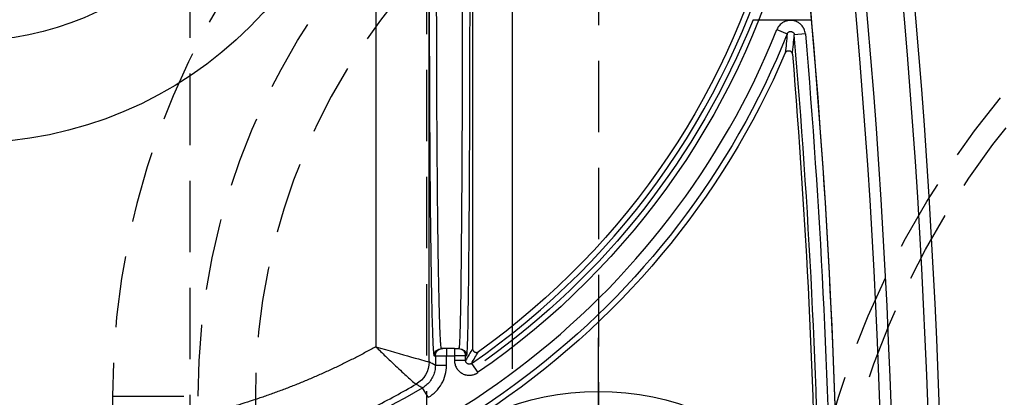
# Model space of a CAD drawing. Extents: x 2651 to 7771, y -1163 to 1075.
# Tile 419 of 490: x 5147 to 5182, y 697 to 710. Entities that reach past the tile are written whole.
import ezdxf

# ---------------------------------------------------------------- set-up
doc = ezdxf.new("R2010")
doc.units = 0
doc.header["$LTSCALE"] = 10
for name, pattern in [('CENTER', [2, 1.25, -0.25, 0.25, -0.25]), ('CNSCEN', [17, 15, -1, 0, -1]), ('CNSHID', [4, 3, -1]), ('HIDDEN', [0.375, 0.25, -0.125])]:
    doc.linetypes.add(name, pattern=pattern)
doc.layers.get('0').update_dxf_attribs({"linetype": 'CONTINUOUS'})
doc.layers.get('Defpoints').update_dxf_attribs({"linetype": 'CONTINUOUS'})
for name, color, linetype in [('1', 7, 'CONTINUOUS'), ('15', 7, 'CONTINUOUS'), ('9', 3, 'CONTINUOUS'), ('97', 7, 'CONTINUOUS'), ('COOL', 150, 'HIDDEN'), ('DIM', 3, 'CONTINUOUS'), ('WARNINGS', 7, 'CONTINUOUS'), ('WL1-HL', 4, 'CNSHID'), ('WOR1-CL', 1, 'CNSCEN'), ('WOR1-DL', 7, 'CONTINUOUS')]:
    doc.layers.add(name, color=color, linetype=linetype)
doc.styles.add('china', font='txt')
doc.styles.get("Standard").update_dxf_attribs({"font": 'romans.shx'})
doc.dimstyles.new('MM& INCH5', dxfattribs={"dimtxt": 5, "dimasz": 2.5, "dimexe": 1, "dimexo": 0.5, "dimtad": 0, "dimrnd": 1.38778e-17, "dimzin": 9, "dimdsep": 46, "dimtxsty": 'Standard', "dimblk": 'CLOSED', "dimcen": 0, "dimclrd": 3, "dimclre": 3, "dimclrt": 3, "dimazin": 2, "dimtfac": 0.75, "dimtofl": 0, "dimtmove": 0, "dimatfit": 3, "dimfxl": 0, "dimtolj": 1, "dimarcsym": 0})

# ---------------------------------------------------------------- blocks, each defined once
blk = doc.blocks.new('DFSF')
at = {"layer": '1', "color": 252, "linetype": 'Continuous'}
for p, q in [((1248.726, 509.778), (1248.923, 509.444)), ((1247.219, 508.594), (1246.998, 508.914)), ((1247.422, 508.488), (1247.422, 508.326)), ((1247.422, 508.488), (1247.811, 508.488)), ((1247.811, 508.326), (1247.811, 508.488)), ((1248.088, 508.663), (1248.088, 508.326)), ((1248.088, 508.663), (1248.477, 508.663)), ((1248.477, 508.326), (1248.477, 508.663)), ((1248.7, 508.535), (1248.7, 464.141)), ((1247.422, 508.326), (1247.393, 508.326)), ((1247.422, 508.326), (1247.811, 508.326)), ((1248.088, 508.326), (1247.811, 508.326)), ((1247.811, 508.067), (1247.811, 508.326)), ((1248.477, 508.326), (1248.088, 508.326)), ((1248.088, 508.067), (1248.088, 508.326)), ((1248.52, 508.326), (1248.477, 508.326)), ((1250.561, 464.655), (1250.561, 508.008)), ((1235.533, 497.052), (1235.921, 497.085)), ((1236.531, 496.903), (1236.17, 497.048))]:
    blk.add_line(p, q, dxfattribs=at)
at = {"layer": '1', "color": 7, "linetype": 'Continuous'}
for p, q in [((1247.177, 464.844), (1247.177, 508.076)), ((1247.652, 508.067), (1247.681, 508.067)), ((1247.811, 508.067), (1247.681, 508.067)), ((1247.811, 508.067), (1248.088, 508.067)), ((1248.088, 508.067), (1248.218, 508.067)), ((1248.218, 508.067), (1248.261, 508.067))]:
    blk.add_line(p, q, dxfattribs=at)
at = {"layer": '1', "color": 110, "linetype": 'Continuous'}
blk.add_line((1237.365, 496.554), (1235.315, 496.554), dxfattribs=at)
at = {"layer": '1', "color": 7, "linetype": 'Continuous', "extrusion": (0, 0, -1)}
for centre, radius, start, end in [((-1491.861, 518.994), 261.153, 351.21206, 8.78794), ((-1491.861, 518.994), 259.08, 351.21206, 8.78794), ((-1491.861, 518.994), 256.753, 355.25578, 359.1496), ((-1262.44, 486.516), 28.499, 23.1464, 56.6401), ((-1262.44, 486.516), 26.62, 13.3184, 54.4749)]:
    blk.add_arc(centre, radius, start, end, dxfattribs=at)
at = {"layer": '1', "color": 252, "linetype": 'Continuous'}
for centre, radius, start, end in [((1491.861, 518.994), 260.764, 171.21246, 188.78794), ((1491.861, 518.994), 257.526, 171.21206, 188.78794), ((1491.861, 518.994), 256.876, 180.84383, 184.8927), ((1262.44, 486.516), 27.914, 96.318, 158.1536), ((1262.44, 486.516), 26.615, 96.1879, 120.5206), ((1263.706, 474.837), 38.363, 53.5997, 96.1879), ((1262.44, 486.516), 26.817, 124.5825, 166.2604)]:
    blk.add_arc(centre, radius, start, end, dxfattribs=at)
at = {"layer": '1', "color": 252, "linetype": 'Continuous', "extrusion": (0, 0, -1)}
for centre, radius, start, end in [((-1491.861, 518.994), 259.469, 351.21206, 8.78794), ((-1491.861, 518.994), 257.265, 355.1073, 359.15617), ((-1262.44, 486.516), 28.303, 21.8464, 83.7691), ((-1263.706, 474.837), 38.752, 83.8121, 126.4003), ((-1262.44, 486.516), 27.205, 13.7396, 55.4175)]:
    blk.add_arc(centre, radius, start, end, dxfattribs=at)
at = {"layer": '1', "color": 110, "linetype": 'Continuous'}
blk.add_arc((1491.861, 518.994), 257.526, 180, 188.78794, dxfattribs=at)
at = {"layer": '1', "color": 110, "linetype": 'Continuous', "extrusion": (0, 0, -1)}
for centre, radius, start, end in [((-1263.706, 474.837), 38.752, 83.8121, 126.4003), ((-1262.44, 486.516), 27.009, 21.8177, 54.4749)]:
    blk.add_arc(centre, radius, start, end, dxfattribs=at)
at = {"layer": '1', "color": 252, "linetype": 'Continuous', "extrusion": (0, 0, -1)}
for centre, major_axis, ratio, start_param, end_param in [((1249.607, 508.535), (-0.452, -0.786), 0.999886, 1.049295, 2.092298), ((1249.607, 508.535), (0, 0.907), 0.99966, 4.712389, 5.75535), ((1348.798, 486.516), (107.787, 0), 0.600012, 3.481465, 3.488228), ((1247.393, 495.113), (0, 13.213), 0.008727, 4.712389, 6.283185), ((1247.652, 508.326), (0, 0.259), 0.999962, 3.141593, 4.712389), ((1247.681, 508.326), (0, 0.259), 0.999962, 3.141593, 4.712389), ((1248.218, 508.326), (0, -0.259), 0.999914, 4.712389, 6.283185), ((1248.261, 508.326), (0, -0.259), 0.999914, 4.712389, 6.283185)]:
    blk.add_ellipse(centre, major_axis=major_axis, ratio=ratio, start_param=start_param, end_param=end_param, dxfattribs=at)
at = {"layer": '1', "color": 7, "linetype": 'Continuous', "extrusion": (0, 0, -1)}
blk.add_ellipse((1247.652, 495.113), major_axis=(0, 12.954), ratio=0.008901, start_param=4.712389, end_param=6.283185, dxfattribs=at)
at = {"layer": '1', "color": 252, "linetype": 'Continuous'}
for points, knots in [([(1259.595, 512.758), (1259.203, 512.71), (1258.432, 512.616), (1257.302, 512.414), (1256.215, 512.174), (1255.174, 511.898), (1254.178, 511.59), (1253.227, 511.256), (1252.323, 510.9), (1251.465, 510.525), (1250.652, 510.135), (1249.882, 509.736), (1249.391, 509.456), (1249.15, 509.318)], [0, 0, 0, 0, 0.106788, 0.2104, 0.310836, 0.408096, 0.50218, 0.593089, 0.680822, 0.765379, 0.846761, 0.924968, 1, 1, 1, 1]), ([(1248.726, 509.778), (1248.628, 509.721), (1248.54, 509.652), (1248.383, 509.493), (1248.314, 509.402), (1248.204, 509.208), (1248.16, 509.102), (1248.103, 508.886), (1248.088, 508.776), (1248.088, 508.663)], [0, 0, 0, 0, 0.25, 0.25, 0.5, 0.5, 0.75, 0.75, 1, 1, 1, 1]), ([(1248.477, 508.663), (1248.481, 508.724), (1248.488, 508.849), (1248.548, 509.03), (1248.643, 509.196), (1248.768, 509.34), (1248.872, 509.409), (1248.923, 509.444)], [0, 0, 0, 0, 0.195655, 0.397798, 0.602201, 0.804345, 1, 1, 1, 1]), ([(1249.15, 509.318), (1249.118, 509.336), (1249.086, 509.354), (1249.01, 509.396), (1248.967, 509.42), (1248.923, 509.444)], [0, 0, 0, 0, 0.425277, 0.425277, 1, 1, 1, 1]), ([(1250.561, 508.008), (1250.505, 508.062), (1250.392, 508.173), (1250.221, 508.341), (1250.022, 508.529), (1249.806, 508.733), (1249.52, 509), (1249.237, 509.262), (1249.179, 509.3), (1249.15, 509.318)], [0, 0, 0, 0, 0.080281, 0.163991, 0.250677, 0.375232, 0.501456, 0.754816, 1, 1, 1, 1]), ([(1247.811, 508.488), (1247.811, 508.511), (1247.807, 508.558), (1247.798, 508.604), (1247.788, 508.638), (1247.785, 508.649), (1247.777, 508.671), (1247.773, 508.682), (1247.759, 508.715), (1247.748, 508.736), (1247.73, 508.766), (1247.72, 508.78), (1247.71, 508.795), (1247.703, 508.804), (1247.699, 508.809), (1247.681, 508.832), (1247.649, 508.866), (1247.613, 508.896), (1247.589, 508.913), (1247.584, 508.916), (1247.574, 508.923), (1247.569, 508.926), (1247.554, 508.935), (1247.544, 508.941), (1247.513, 508.957), (1247.491, 508.967), (1247.458, 508.979), (1247.442, 508.984), (1247.425, 508.989), (1247.413, 508.992), (1247.407, 508.993), (1247.379, 508.999), (1247.332, 509.006), (1247.285, 509.006), (1247.256, 509.005), (1247.25, 509.004), (1247.238, 509.003), (1247.221, 509.001), (1247.203, 508.998), (1247.169, 508.991), (1247.146, 508.985), (1247.113, 508.974), (1247.097, 508.968), (1247.081, 508.961), (1247.07, 508.956), (1247.065, 508.953), (1247.038, 508.94), (1247.018, 508.928), (1246.998, 508.914)], [0, 0, 0, 0, 0.0625, 0.125, 0.125, 0.15625, 0.15625, 0.1875, 0.1875, 0.25, 0.25, 0.28125, 0.296875, 0.296875, 0.3125, 0.3125, 0.375, 0.4375, 0.4375, 0.453125, 0.453125, 0.46875, 0.46875, 0.5, 0.5, 0.5625, 0.5625, 0.59375, 0.609375, 0.609375, 0.625, 0.625, 0.6875, 0.75, 0.75, 0.765625, 0.765625, 0.78125, 0.8125, 0.8125, 0.875, 0.875, 0.90625, 0.921875, 0.921875, 0.9375, 0.9375, 1, 1, 1, 1]), ([(1250.561, 508.008), (1250.117, 508.138), (1249.668, 508.268), (1248.96, 508.468), (1248.714, 508.535), (1248.7, 508.535)], [0, 0, 0, 0, 0.5, 0.5, 1, 1, 1, 1]), ([(1248.261, 508.067), (1248.265, 508.062), (1248.272, 508.052), (1248.283, 507.973), (1248.293, 507.853), (1248.303, 507.693), (1248.312, 507.498), (1248.321, 507.273), (1248.329, 507.023), (1248.337, 506.752), (1248.344, 506.464), (1248.351, 506.164), (1248.358, 505.854), (1248.364, 505.539), (1248.369, 505.221), (1248.375, 504.903), (1248.379, 504.589), (1248.387, 504.033), (1248.397, 503.181), (1248.408, 501.97), (1248.418, 500.68), (1248.425, 499.332), (1248.43, 497.943), (1248.433, 496.532), (1248.434, 495.585), (1248.434, 495.113)], [0, 0, 0, 0, 0.0407, 0.080141, 0.118322, 0.155244, 0.190907, 0.225311, 0.258455, 0.29034, 0.320965, 0.350331, 0.378438, 0.405284, 0.430872, 0.4552, 0.478268, 0.500077, 0.57338, 0.646055, 0.718101, 0.789518, 0.860307, 0.930468, 1, 1, 1, 1]), ([(1235.533, 497.052), (1235.536, 497.023), (1235.546, 496.966), (1235.565, 496.911), (1235.579, 496.878), (1235.583, 496.872), (1235.589, 496.859), (1235.599, 496.839), (1235.61, 496.821), (1235.634, 496.785), (1235.652, 496.763), (1235.677, 496.736), (1235.682, 496.731), (1235.692, 496.721), (1235.708, 496.706), (1235.725, 496.692), (1235.759, 496.666), (1235.783, 496.65), (1235.816, 496.634), (1235.822, 496.63), (1235.835, 496.624), (1235.855, 496.615), (1235.875, 496.608), (1235.916, 496.594), (1235.944, 496.588), (1235.98, 496.582), (1235.987, 496.581), (1236.002, 496.58), (1236.024, 496.578), (1236.045, 496.578), (1236.088, 496.578), (1236.117, 496.581), (1236.153, 496.588), (1236.16, 496.59), (1236.174, 496.593), (1236.195, 496.598), (1236.215, 496.605), (1236.256, 496.62), (1236.282, 496.632), (1236.314, 496.65), (1236.32, 496.654), (1236.332, 496.661), (1236.35, 496.673), (1236.367, 496.686), (1236.401, 496.714), (1236.421, 496.734), (1236.445, 496.761), (1236.45, 496.767), (1236.459, 496.778), (1236.472, 496.796), (1236.484, 496.813), (1236.507, 496.85), (1236.52, 496.876), (1236.531, 496.903)], [0, 0, 0, 0, 0.0625, 0.125, 0.125, 0.140625, 0.140625, 0.15625, 0.1875, 0.1875, 0.25, 0.25, 0.265625, 0.265625, 0.28125, 0.3125, 0.3125, 0.375, 0.375, 0.390625, 0.390625, 0.40625, 0.4375, 0.4375, 0.5, 0.5, 0.515625, 0.515625, 0.53125, 0.5625, 0.5625, 0.625, 0.625, 0.640625, 0.640625, 0.65625, 0.6875, 0.6875, 0.75, 0.75, 0.765625, 0.765625, 0.78125, 0.8125, 0.8125, 0.875, 0.875, 0.890625, 0.890625, 0.90625, 0.9375, 0.9375, 1, 1, 1, 1])]:
    blk.add_open_spline(points, degree=3, knots=knots, dxfattribs=at)
for points, weights in [([(1250.561, 508.008), (1253.435, 509.604), (1256.569, 510.599), (1259.838, 510.955)], [1, 0.986804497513, 0.986804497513, 1]), ([(1259.838, 510.955), (1268.718, 511.921), (1277.367, 509.69), (1284.673, 504.55)], [1, 0.957088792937, 0.957088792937, 1]), ([(1248.693, 495.113), (1248.693, 502.853), (1248.622, 508.326), (1248.52, 508.326)], [1, 0.804737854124, 0.804737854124, 1])]:
    blk.add_rational_spline(points, weights, degree=3, dxfattribs=at)
at = {"layer": '1', "color": 7, "linetype": 'Continuous'}
for points in [[(1249.15, 509.318), (1249.15, 509.318), (1249.15, 509.318), (1249.15, 509.318)], [(1248.7, 508.535), (1248.7, 508.535), (1248.7, 508.535), (1248.7, 508.535)]]:
    blk.add_open_spline(points, degree=3, dxfattribs=at)
at = {"layer": '1', "color": 252, "linetype": 'Continuous'}
for points in [[(1247.219, 508.594), (1247.137, 508.458), (1247.054, 508.32), (1246.972, 508.181)], [(1248.477, 508.663), (1248.551, 508.62), (1248.626, 508.578), (1248.7, 508.535)], [(1235.987, 497.758), (1235.964, 497.539), (1235.942, 497.314), (1235.921, 497.085)], [(1236.17, 497.048), (1236.191, 497.276), (1236.213, 497.499), (1236.235, 497.718)]]:
    blk.add_open_spline(points, degree=3, dxfattribs=at)
at = {"layer": '1', "color": 7, "linetype": 'Continuous'}
for points, knots in [([(1247.219, 508.594), (1247.224, 508.598), (1247.229, 508.601), (1247.236, 508.604), (1247.24, 508.606), (1247.245, 508.608), (1247.253, 508.611), (1247.261, 508.614), (1247.269, 508.615), (1247.274, 508.616), (1247.279, 508.617), (1247.283, 508.617), (1247.291, 508.617), (1247.302, 508.617), (1247.314, 508.616), (1247.322, 508.614), (1247.326, 508.613), (1247.331, 508.611), (1247.339, 508.609), (1247.347, 508.605), (1247.355, 508.601), (1247.359, 508.599), (1247.363, 508.597), (1247.366, 508.594), (1247.373, 508.59), (1247.382, 508.582), (1247.39, 508.574), (1247.397, 508.565), (1247.4, 508.56), (1247.406, 508.55), (1247.409, 508.544), (1247.414, 508.534), (1247.416, 508.528), (1247.419, 508.517), (1247.421, 508.505), (1247.422, 508.494), (1247.422, 508.488)], [0, 0, 0, 0, 0.0625, 0.0625, 0.09375, 0.09375, 0.125, 0.1875, 0.1875, 0.21875, 0.21875, 0.25, 0.25, 0.3125, 0.375, 0.375, 0.40625, 0.40625, 0.4375, 0.5, 0.5, 0.53125, 0.53125, 0.5625, 0.5625, 0.625, 0.6875, 0.6875, 0.75, 0.75, 0.8125, 0.8125, 0.875, 0.875, 0.9375, 1, 1, 1, 1]), ([(1247.177, 508.076), (1247.177, 508.082), (1247.176, 508.094), (1247.173, 508.105), (1247.171, 508.113), (1247.17, 508.117), (1247.168, 508.122), (1247.165, 508.13), (1247.161, 508.138), (1247.157, 508.145), (1247.154, 508.149), (1247.151, 508.153), (1247.148, 508.156), (1247.144, 508.162), (1247.136, 508.171), (1247.126, 508.178), (1247.12, 508.183), (1247.116, 508.186), (1247.112, 508.188), (1247.104, 508.193), (1247.096, 508.196), (1247.088, 508.199), (1247.084, 508.2), (1247.079, 508.201), (1247.075, 508.202), (1247.067, 508.204), (1247.056, 508.205), (1247.044, 508.205), (1247.036, 508.205), (1247.031, 508.204), (1247.026, 508.204), (1247.017, 508.202), (1247.009, 508.2), (1247.001, 508.197), (1246.997, 508.195), (1246.993, 508.193), (1246.988, 508.191), (1246.982, 508.188), (1246.977, 508.185), (1246.972, 508.181)], [0, 0, 0, 0, 0.0625, 0.125, 0.125, 0.15625, 0.15625, 0.1875, 0.25, 0.25, 0.28125, 0.28125, 0.3125, 0.3125, 0.375, 0.4375, 0.4375, 0.46875, 0.46875, 0.5, 0.5625, 0.5625, 0.59375, 0.59375, 0.625, 0.625, 0.6875, 0.75, 0.75, 0.78125, 0.78125, 0.8125, 0.875, 0.875, 0.90625, 0.90625, 0.9375, 0.9375, 1, 1, 1, 1]), ([(1236.235, 497.718), (1236.222, 497.698), (1236.199, 497.66), (1236.142, 497.639), (1236.086, 497.639), (1236.017, 497.668), (1235.998, 497.725), (1235.987, 497.758)], [0, 0, 0, 0, 0.20527, 0.387397, 0.502822, 0.700563, 1, 1, 1, 1]), ([(1236.17, 497.048), (1236.167, 497.041), (1236.164, 497.035), (1236.159, 497.026), (1236.156, 497.022), (1236.152, 497.017), (1236.149, 497.013), (1236.143, 497.005), (1236.137, 497), (1236.13, 496.994), (1236.126, 496.991), (1236.121, 496.988), (1236.117, 496.985), (1236.108, 496.98), (1236.101, 496.977), (1236.092, 496.973), (1236.087, 496.972), (1236.081, 496.97), (1236.077, 496.969), (1236.066, 496.967), (1236.059, 496.966), (1236.049, 496.966), (1236.044, 496.966), (1236.038, 496.967), (1236.034, 496.967), (1236.023, 496.969), (1236.016, 496.97), (1236.006, 496.974), (1236.002, 496.975), (1235.996, 496.978), (1235.992, 496.98), (1235.983, 496.985), (1235.977, 496.988), (1235.969, 496.995), (1235.965, 496.998), (1235.961, 497.002), (1235.957, 497.005), (1235.95, 497.013), (1235.946, 497.018), (1235.938, 497.03), (1235.934, 497.037), (1235.928, 497.05), (1235.924, 497.064), (1235.921, 497.078), (1235.921, 497.085)], [0, 0, 0, 0, 0.0625, 0.0625, 0.09375, 0.09375, 0.125, 0.125, 0.1875, 0.1875, 0.21875, 0.21875, 0.25, 0.25, 0.3125, 0.3125, 0.34375, 0.34375, 0.375, 0.375, 0.4375, 0.4375, 0.46875, 0.46875, 0.5, 0.5, 0.5625, 0.5625, 0.59375, 0.59375, 0.625, 0.625, 0.6875, 0.6875, 0.71875, 0.71875, 0.75, 0.75, 0.8125, 0.8125, 0.875, 0.875, 0.9375, 1, 1, 1, 1])]:
    blk.add_open_spline(points, degree=3, knots=knots, dxfattribs=at)
blk = doc.blocks.new('*X8')
at = {"color": 0}
for p, q in [((745.423, 286.51), (747.026, 288.113)), ((745.479, 285.86), (747.676, 288.057)), ((769.614, 286.66), (771.046, 288.092)), ((769.624, 285.963), (771.743, 288.082)), ((745.698, 285.371), (748.165, 287.838)), ((769.819, 285.451), (772.255, 287.887)), ((746.025, 284.992), (748.544, 287.51)), ((770.129, 285.053), (772.653, 287.577)), ((746.455, 284.714), (748.822, 287.081)), ((770.539, 284.757), (772.949, 287.167)), ((771.067, 284.578), (773.128, 286.639)), ((747.01, 284.562), (748.974, 286.526)), ((747.817, 284.662), (748.874, 285.719)), ((771.802, 284.605), (773.101, 285.904))]:
    blk.add_line(p, q, dxfattribs=at)
blk = doc.blocks.new('117')
at = {"layer": 'WL1-HL'}
for centre, radius in [((254.95, 1693.104), 13.87), ((254.95, 1693.104), 10.3), ((242.865, 1693.104), 1.785), ((267.035, 1693.104), 1.785)]:
    blk.add_circle(centre, radius, dxfattribs=at)
at = {"layer": 'WOR1-CL'}
for p, q in [((254.95, 1707.474), (254.95, 1678.734)), ((269.32, 1693.104), (240.58, 1693.104))]:
    blk.add_line(p, q, dxfattribs=at)
at = {"layer": 'WL1-HL'}
blk.add_blockref('*X8', (-504.334, 1406.767), dxfattribs=at)
at = {"layer": '9', "style": 'china'}
blk.add_text('2-117', height=2, dxfattribs=at).set_placement((251.365, 1693.722))
at = {"layer": 'WOR1-DL', "style": 'china', "oblique": 20}
blk.add_text('ARRK', height=0.8, dxfattribs=at).set_placement((256.305, 1696.027))
blk = doc.blocks.new('*D47')
at = {"layer": 'Defpoints', "color": 0}
for p in [(5075.684, 924.642), (5075.684, 850.322), (5205.684, 387.642)]:
    blk.add_point(p, dxfattribs=at)
at = {"layer": 'DIM', "color": 3, "lineweight": -2}
blk.add_line((5075.684, 850.822), (5075.684, 924.642), dxfattribs=at)
at = {"layer": 'DIM', "color": 3, "insert": (5075.684, 947.648), "char_height": 5, "attachment_point": 5, "rotation": 90}
blk.add_mtext('\\A1;130 [5.118]', dxfattribs=at)
blk = doc.blocks.new('_Closed')
at = {"color": 0, "linetype": 'ByBlock', "lineweight": -2}
for p, q in [((-1, 0.167), (0, 0)), ((-1, 0.167), (-1, -0.167)), ((0, 0), (-1, -0.167)), ((0, 0), (-1, 0))]:
    blk.add_line(p, q, dxfattribs=at)
blk = doc.blocks.new('*D48')
at = {"layer": 'Defpoints', "color": 0}
for p in [(5008.684, 924.642), (5008.684, 886.162), (5205.684, 387.642)]:
    blk.add_point(p, dxfattribs=at)
at = {"layer": 'DIM', "color": 3, "lineweight": -2}
blk.add_line((5008.684, 886.662), (5008.684, 924.642), dxfattribs=at)
at = {"layer": 'DIM', "color": 3, "insert": (5008.684, 947.648), "char_height": 5, "attachment_point": 5, "rotation": 90}
blk.add_mtext('\\A1;197 [7.756]', dxfattribs=at)
blk = doc.blocks.new('*D49')
at = {"layer": 'Defpoints', "color": 0}
for p in [(4965.684, 924.642), (4965.684, 912.642), (5205.684, 387.642)]:
    blk.add_point(p, dxfattribs=at)
at = {"layer": 'DIM', "color": 3, "lineweight": -2}
blk.add_line((4965.684, 913.142), (4965.684, 924.642), dxfattribs=at)
at = {"layer": 'DIM', "color": 3, "insert": (4965.684, 948.005), "char_height": 5, "attachment_point": 5, "rotation": 90}
blk.add_mtext('\\A1;240 [9.449]', dxfattribs=at)
blk = doc.blocks.new('*D50')
at = {"layer": 'Defpoints', "color": 0}
for p in [(4930.684, 924.642), (4930.684, 910.642), (5205.684, 387.642)]:
    blk.add_point(p, dxfattribs=at)
at = {"layer": 'DIM', "color": 3, "lineweight": -2}
blk.add_line((4930.684, 911.142), (4930.684, 924.642), dxfattribs=at)
at = {"layer": 'DIM', "color": 3, "insert": (4930.684, 950.386), "char_height": 5, "attachment_point": 5, "rotation": 90}
blk.add_mtext('\\A1;275 [10.827]', dxfattribs=at)
blk = doc.blocks.new('*D77')
at = {"layer": 'Defpoints', "color": 0}
for p in [(5085.684, 924.642), (5085.684, 787.642), (5205.684, 387.642)]:
    blk.add_point(p, dxfattribs=at)
at = {"layer": 'DIM', "color": 3, "lineweight": -2}
blk.add_line((5085.684, 788.142), (5085.684, 924.642), dxfattribs=at)
at = {"layer": 'DIM', "color": 3, "insert": (5085.684, 947.648), "char_height": 5, "attachment_point": 5, "rotation": 90}
blk.add_mtext('\\A1;120 [4.724]', dxfattribs=at)
blk = doc.blocks.new('*D104')
at = {"layer": 'Defpoints', "color": 0}
for p in [(4911.365, 797.642), (4996.156, 797.642), (5205.684, 387.642)]:
    blk.add_point(p, dxfattribs=at)
at = {"layer": 'DIM', "color": 3, "lineweight": -2}
blk.add_line((4995.656, 797.642), (4911.365, 797.642), dxfattribs=at)
at = {"layer": 'DIM', "color": 3, "insert": (4885.621, 797.642), "char_height": 5, "attachment_point": 5}
blk.add_mtext('\\A1;410 [16.142]', dxfattribs=at)
blk = doc.blocks.new('*D85')
at = {"layer": 'Defpoints', "color": 0}
for p in [(4911.365, 827.642), (5053.004, 827.642), (5205.684, 387.642)]:
    blk.add_point(p, dxfattribs=at)
at = {"layer": 'DIM', "color": 3, "lineweight": -2}
blk.add_line((5052.504, 827.642), (4911.365, 827.642), dxfattribs=at)
at = {"layer": 'DIM', "color": 3, "insert": (4885.621, 827.642), "char_height": 5, "attachment_point": 5}
blk.add_mtext('\\A1;440 [17.323]', dxfattribs=at)
blk = doc.blocks.new('*D86')
at = {"layer": 'Defpoints', "color": 0}
for p in [(4911.365, 762.642), (4930.684, 762.642), (5205.684, 387.642)]:
    blk.add_point(p, dxfattribs=at)
at = {"layer": 'DIM', "color": 3, "lineweight": -2}
blk.add_line((4930.184, 762.642), (4911.365, 762.642), dxfattribs=at)
at = {"layer": 'DIM', "color": 3, "insert": (4885.621, 762.642), "char_height": 5, "attachment_point": 5}
blk.add_mtext('\\A1;375 [14.764]', dxfattribs=at)
blk = doc.blocks.new('*D87')
at = {"layer": 'Defpoints', "color": 0}
for p in [(4911.365, 719.642), (4930.684, 719.642), (5205.684, 387.642)]:
    blk.add_point(p, dxfattribs=at)
at = {"layer": 'DIM', "color": 3, "lineweight": -2}
blk.add_line((4930.184, 719.642), (4911.365, 719.642), dxfattribs=at)
at = {"layer": 'DIM', "color": 3, "insert": (4885.621, 719.642), "char_height": 5, "attachment_point": 5}
blk.add_mtext('\\A1;332 [13.071]', dxfattribs=at)
blk = doc.blocks.new('*D105')
at = {"layer": 'Defpoints', "color": 0}
for p in [(4911.365, 859.642), (4982.164, 859.642), (5205.684, 387.642)]:
    blk.add_point(p, dxfattribs=at)
at = {"layer": 'DIM', "color": 3, "lineweight": -2}
blk.add_line((4981.664, 859.642), (4911.365, 859.642), dxfattribs=at)
at = {"layer": 'DIM', "color": 3, "insert": (4885.621, 859.642), "char_height": 5, "attachment_point": 5}
blk.add_mtext('\\A1;472 [18.583]', dxfattribs=at)
blk = doc.blocks.new('*D299')
at = {"layer": 'Defpoints', "color": 0}
for p in [(5095.684, 924.642), (5095.684, 912.642), (5205.684, 387.642)]:
    blk.add_point(p, dxfattribs=at)
at = {"layer": 'DIM', "color": 3, "lineweight": -2}
blk.add_line((5095.684, 913.142), (5095.684, 924.642), dxfattribs=at)
at = {"layer": 'DIM', "color": 3, "insert": (5095.684, 947.648), "char_height": 5, "attachment_point": 5, "rotation": 90}
blk.add_mtext('\\A1;110 [4.331]', dxfattribs=at)
blk = doc.blocks.new('A$C069B29F4')
at = {"layer": '15', "color": 7, "linetype": 'HIDDEN'}
blk.add_line((-50, 309.261), (-50, 70), dxfattribs=at)
blk.add_arc((-28, 309.261), 22, 90, 180, dxfattribs=at)
at = {"layer": '97', "color": 2, "linetype": 'HIDDEN'}
for p, q in [((-52.3, 384.3), (-52.3, -105.111)), ((-55, 309.261), (-55, 70))]:
    blk.add_line(p, q, dxfattribs=at)
at = {"layer": '97', "color": 252, "linetype": 'HIDDEN'}
for p in [(-55, 309.261), (-52, 70)]:
    blk.add_line(p, (-52, 309.261), dxfattribs=at)
at = {"layer": '97', "color": 2, "linetype": 'HIDDEN'}
blk.add_circle((0, 300), 31, dxfattribs=at)
at = {"layer": '97', "color": 252, "linetype": 'HIDDEN'}
blk.add_circle((0, 300), 30.2, dxfattribs=at)
at = {"layer": '97', "color": 2, "linetype": 'HIDDEN'}
blk.add_arc((-28, 309.261), 27, 90, 180, dxfattribs=at)
at = {"layer": '97', "color": 252, "linetype": 'HIDDEN', "extrusion": (0, 0, -1)}
blk.add_arc((28, 309.261), 24, 0, 90, dxfattribs=at)

msp = doc.modelspace()

# ---------------------------------------------------------------- linework, layer by layer
at = {"layer": 'COOL', "color": 1, "linetype": 'CENTER'}
msp.add_line((5164.684, 637.857), (5164.684, 725.374), dxfattribs=at)
at = {"layer": 'COOL'}
msp.add_lwpolyline([(5161.684, 649.575), (5161.684, 723.642), (5164.684, 725.374), (5167.684, 723.642), (5167.684, 649.575)], dxfattribs=at)
at = {"layer": 'COOL', "linetype": 'Continuous'}
msp.add_circle((5167.684, 687.642), 9.42, dxfattribs=at)
at = {"layer": 'WARNINGS', "color": 1, "linetype": 'CENTER'}
msp.add_line((5167.684, 676.338), (5167.684, 698.946), dxfattribs=at)

# ---------------------------------------------------------------- block references
at = {"layer": 'COOL'}
msp.add_blockref('117', (4890.734, -973.462), dxfattribs=at)
at = {"layer": 'DIM'}
msp.add_blockref('A$C069B29F4', (5205.684, 387.642), dxfattribs=at)
at = {"layer": 'DIM', "rotation": 180}
msp.add_blockref('DFSF', (6410.458, 1206.636), dxfattribs=at)

# ---------------------------------------------------------------- dimensions: what is measured, and where the dimension line sits
at = {"layer": 'DIM'}
for feature_location, offset, dtype, picture, middle in [((4930.684, 910.642), (0, 14), 1, '*D50', (4930.684, 950.386)), ((4965.684, 912.642), (0, 12), 1, '*D49', (4965.684, 948.005)), ((5008.684, 886.162), (0, 38.48), 1, '*D48', (5008.684, 947.648)), ((5075.684, 850.322), (0, 74.32), 1, '*D47', (5075.684, 947.648)), ((5085.684, 787.642), (0, 137), 1, '*D77', (5085.684, 947.648)), ((5095.684, 912.642), (0, 12), 1, '*D299', (5095.684, 947.648)), ((4982.164, 859.642), (-70.799, 0), 0, '*D105', (4885.621, 859.642)), ((5053.004, 827.642), (-141.639, 0), 0, '*D85', (4885.621, 827.642)), ((4996.156, 797.642), (-84.791, 0), 0, '*D104', (4885.621, 797.642)), ((4930.684, 762.642), (-19.319, 0), 0, '*D86', (4885.621, 762.642)), ((4930.684, 719.642), (-19.319, 0), 0, '*D87', (4885.621, 719.642))]:
    dim = msp.add_ordinate_dim(feature_location=feature_location, offset=offset, dtype=dtype, origin=(5205.684, 387.642), dimstyle='MM& INCH5', dxfattribs=at)
    dim.commit()
    dim.dimension.update_dxf_attribs({"geometry": picture, "text_midpoint": middle})

doc.saveas('drawing.dxf')
